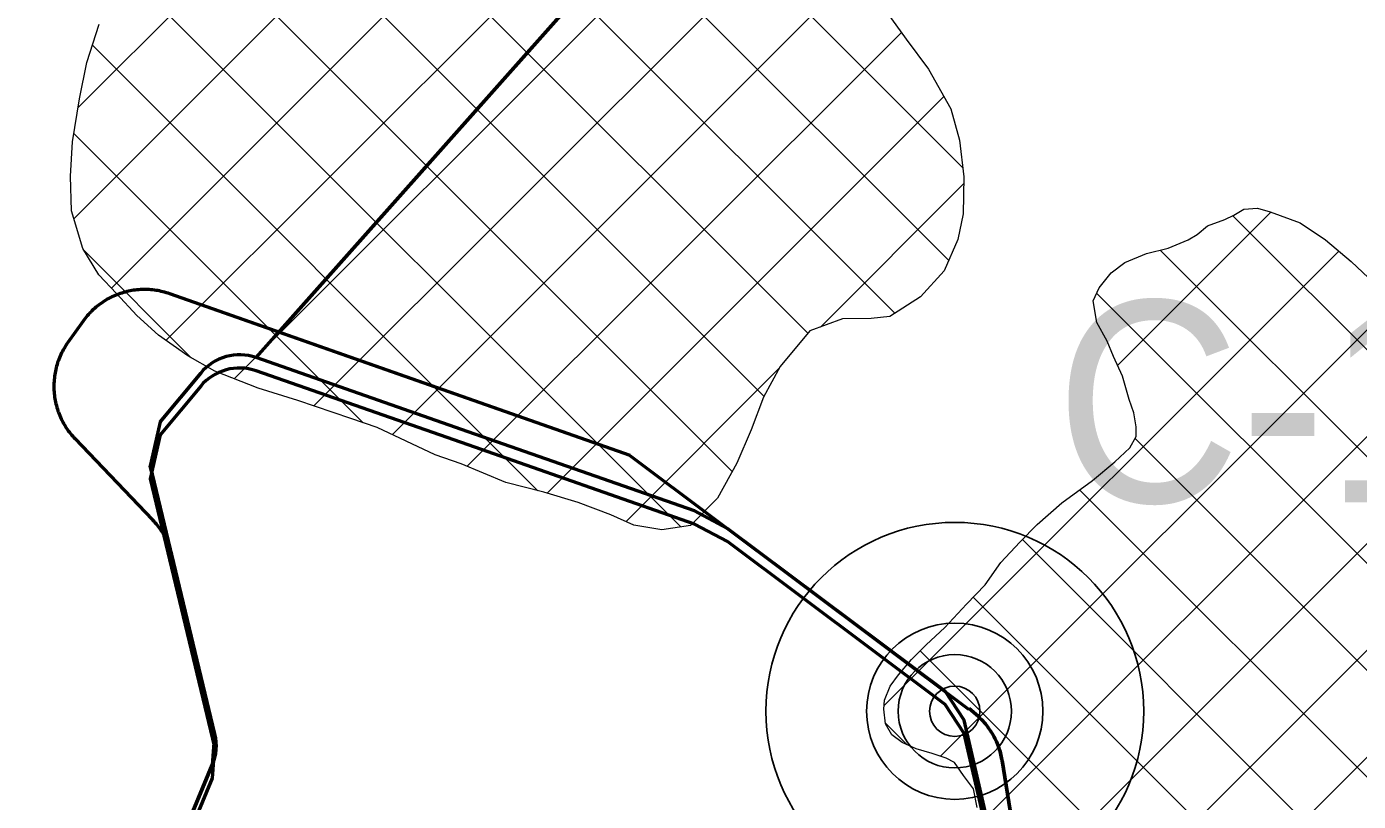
# Model space of a CAD drawing. Extents: x -1643653 to 4543381, y 1624270 to 13878484.
# Drawn here: x 679869 to 682513, y 8944423 to 8945961 of the extents above; entities that cross this region are included whole.
import ezdxf

# ---------------------------------------------------------------- set-up
doc = ezdxf.new("R2010")
doc.units = 0
doc.header["$LTSCALE"] = 200
doc.linetypes.add('MEDIUM_DASHED', pattern=[4.5, 3, -1.5])
for name, color, linetype, lineweight in [('1', 7, 'Continuous', 13), ('15', 7, 'Continuous', 25), ('27', 7, 'Continuous', 53), ('28', 7, 'Continuous', 53), ('29', 7, 'Continuous', 13), ('60', 7, 'Continuous', 53)]:
    doc.layers.add(name, color=color, linetype=linetype, lineweight=lineweight)

msp = doc.modelspace()

# ---------------------------------------------------------------- linework, layer by layer
at = {"layer": '1', "lineweight": 25}
msp.add_spline([(814781, 9009175.5), (814787.2, 9009173.4), (814796.9, 9009173.4), (814799.4, 9009172.4), (814805.1, 9009174.5), (814805.6, 9009176.5), (814811.7, 9009179.5), (814811.7, 9009179.5), (814801.5, 9009181), (814790.7, 9009181.5), (814784.1, 9009183.1), (814777.4, 9009185.1), (814778.4, 9009175.5)], degree=3, dxfattribs=at)
at = {"layer": '15'}
for radius in [375, 175, 112.5, 50]:
    msp.add_circle((681711.3, 8944601.5), radius, dxfattribs=at)
at = {"layer": '27'}
for p, q in [((681067, 8945109.2), (680369.3, 8945354.3)), ((681739, 8944605.2), (681066.8, 8945108.9)), ((681739, 8944605.2), (681066.8, 8945108.9))]:
    msp.add_line(p, q, dxfattribs=at)
for points in [[(681067, 8945109.2), (680369.3, 8945354.3), (688585, 8954592.4), (680369.3, 8945354.3)], [(680129.1, 8945436.6), (680125.7, 8945437.2), (680122.3, 8945437.7), (680118.8, 8945438.1), (680115.4, 8945438.4), (680111.9, 8945438.7), (680108.5, 8945438.8), (680105, 8945438.9), (680101.6, 8945438.9), (680098.1, 8945438.9), (680094.6, 8945438.7), (680091.2, 8945438.5), (680087.7, 8945438.2), (680084.3, 8945437.8), (680080.8, 8945437.3), (680077.4, 8945436.8), (680074, 8945436.2), (680070.6, 8945435.4), (680067.3, 8945434.7), (680063.9, 8945433.8), (680060.6, 8945432.9), (680057.3, 8945431.8), (680054, 8945430.8), (680050.7, 8945429.6), (680047.5, 8945428.3), (680044.3, 8945427), (680041.1, 8945425.6), (680038, 8945424.2), (680034.8, 8945422.7), (680031.8, 8945421), (680028.8, 8945419.4), (680025.8, 8945417.6), (680022.8, 8945415.8), (680019.9, 8945413.9), (680017, 8945412), (680014.2, 8945410), (680011.4, 8945407.9), (680008.7, 8945405.7), (680006.1, 8945403.5), (680003.4, 8945401.3), (680000.9, 8945398.9), (679998.3, 8945396.6), (679995.9, 8945394.1), (679993.5, 8945391.6), (679991.2, 8945389.1), (679988.9, 8945386.5), (679986.6, 8945383.8), (679984.5, 8945381.1), (679982.4, 8945378.3), (679980.7, 8945376), (679950.5, 8945333.7), (679948.6, 8945330.8), (679946.6, 8945327.9), (679944.8, 8945325), (679943, 8945322), (679941.3, 8945319), (679939.7, 8945316), (679938.1, 8945312.9), (679936.6, 8945309.8), (679935.2, 8945306.6), (679933.8, 8945303.4), (679932.6, 8945300.2), (679931.4, 8945296.9), (679930.2, 8945293.7), (679929.2, 8945290.3), (679928.2, 8945287), (679927.3, 8945283.7), (679926.5, 8945280.3), (679925.8, 8945276.9), (679925.1, 8945273.5), (679924.5, 8945270.1), (679924, 8945266.7), (679923.6, 8945263.2), (679923.3, 8945259.8), (679923, 8945256.3), (679922.8, 8945252.9), (679922.7, 8945249.4), (679922.7, 8945246), (679922.7, 8945242.5), (679922.9, 8945239), (679923.1, 8945235.6), (679923.4, 8945232.1), (679923.8, 8945228.7), (679924.2, 8945225.2), (679924.8, 8945221.8), (679925.4, 8945218.4), (679926.1, 8945215), (679926.8, 8945211.6), (679927.7, 8945208.3), (679928.6, 8945204.9), (679929.6, 8945201.6), (679930.7, 8945198.3), (679931.8, 8945195.1), (679933.1, 8945191.8), (679934.4, 8945188.6), (679935.7, 8945185.4), (679937.2, 8945182.3), (679938.7, 8945179.2), (679940.3, 8945176.1), (679942, 8945173.1), (679943.7, 8945170.1)], [(680129.1, 8945436.6), (680125.7, 8945437.2), (680122.3, 8945437.7), (680118.8, 8945438.1), (680115.4, 8945438.4), (680111.9, 8945438.7), (680108.5, 8945438.8), (680105, 8945438.9), (680101.6, 8945438.9), (680098.1, 8945438.9), (680094.6, 8945438.7), (680091.2, 8945438.5), (680087.7, 8945438.2), (680084.3, 8945437.8), (680080.8, 8945437.3), (680077.4, 8945436.8), (680074, 8945436.2), (680070.6, 8945435.4), (680067.3, 8945434.7), (680063.9, 8945433.8), (680060.6, 8945432.9), (680057.3, 8945431.8), (680054, 8945430.8), (680050.7, 8945429.6), (680047.5, 8945428.3), (680044.3, 8945427), (680041.1, 8945425.6), (680038, 8945424.2), (680034.8, 8945422.7), (680031.8, 8945421), (680028.8, 8945419.4), (680025.8, 8945417.6), (680022.8, 8945415.8), (680019.9, 8945413.9), (680017, 8945412), (680014.2, 8945410), (680011.4, 8945407.9), (680008.7, 8945405.7), (680006.1, 8945403.5), (680003.4, 8945401.3), (680000.9, 8945398.9), (679998.3, 8945396.6), (679995.9, 8945394.1), (679993.5, 8945391.6), (679991.2, 8945389.1), (679988.9, 8945386.5), (679986.6, 8945383.8), (679984.5, 8945381.1), (679982.4, 8945378.3), (679980.7, 8945376), (679950.5, 8945333.7), (679948.6, 8945330.8), (679946.6, 8945327.9), (679944.8, 8945325), (679943, 8945322), (679941.3, 8945319), (679939.7, 8945316), (679938.1, 8945312.9), (679936.6, 8945309.8), (679935.2, 8945306.6), (679933.8, 8945303.4), (679932.6, 8945300.2), (679931.4, 8945296.9), (679930.2, 8945293.7), (679929.2, 8945290.3), (679928.2, 8945287), (679927.3, 8945283.7), (679926.5, 8945280.3), (679925.8, 8945276.9), (679925.1, 8945273.5), (679924.5, 8945270.1), (679924, 8945266.7), (679923.6, 8945263.2), (679923.3, 8945259.8), (679923, 8945256.3), (679922.8, 8945252.9), (679922.7, 8945249.4), (679922.7, 8945246), (679922.7, 8945242.5), (679922.9, 8945239), (679923.1, 8945235.6), (679923.4, 8945232.1), (679923.8, 8945228.7), (679924.2, 8945225.2), (679924.8, 8945221.8), (679925.4, 8945218.4), (679926.1, 8945215), (679926.8, 8945211.6), (679927.7, 8945208.3), (679928.6, 8945204.9), (679929.6, 8945201.6), (679930.7, 8945198.3), (679931.8, 8945195.1), (679933.1, 8945191.8), (679934.4, 8945188.6), (679935.7, 8945185.4), (679937.2, 8945182.3), (679938.7, 8945179.2), (679940.3, 8945176.1), (679942, 8945173.1), (679943.7, 8945170.1)], [(680369.3, 8945354.3), (680152.6, 8945430.5), (680149.3, 8945431.6), (680146, 8945432.6), (680142.6, 8945433.6), (680139.3, 8945434.4), (680135.9, 8945435.2), (680132.5, 8945436), (680129.1, 8945436.6)], [(680369.3, 8945354.3), (680152.6, 8945430.5), (680149.3, 8945431.6), (680146, 8945432.6), (680142.6, 8945433.6), (680139.3, 8945434.4), (680135.9, 8945435.2), (680132.5, 8945436), (680129.1, 8945436.6)], [(679943.7, 8945170.1), (679945.5, 8945167.1), (679947.4, 8945164.2), (679949.3, 8945161.3), (679951.3, 8945158.5), (679953.4, 8945155.7), (679955.5, 8945153), (679957.7, 8945150.3), (679960, 8945147.7), (679962.3, 8945145.1), (679964.3, 8945142.9), (680118.7, 8944981.6), (680121, 8944979.1), (680123.3, 8944976.5), (680125.6, 8944973.9), (680127.8, 8944971.2), (680129.9, 8944968.4), (680131.9, 8944965.7), (680133.9, 8944962.8), (680135.9, 8944959.9), (680137.7, 8944957), (680139.5, 8944954.1), (680141.2, 8944951.1), (680142.9, 8944948), (680144.5, 8944944.9), (680146, 8944941.8), (680147.4, 8944938.7), (680148.8, 8944935.5), (680150.1, 8944932.3), (680151.3, 8944929), (680152.5, 8944925.7), (680153.5, 8944922.4), (680154.5, 8944919.1), (680155.4, 8944915.8), (680156.1, 8944913), (680241.8, 8944556.7), (680241.8, 8944556.7), (680242.4, 8944553.9), (680243, 8944551.2), (680243.4, 8944548.4), (680243.8, 8944545.6), (680244.1, 8944542.8), (680244.4, 8944539.9), (680244.5, 8944537.1), (680244.6, 8944534.3), (680244.6, 8944531.5), (680244.5, 8944528.6), (680244.3, 8944525.8), (680244, 8944523), (680243.7, 8944520.2), (680243.3, 8944517.4), (680242.8, 8944514.6), (680242.2, 8944511.8), (680241.6, 8944509.1), (680240.9, 8944506.3), (680240.1, 8944503.6), (680239.2, 8944500.9), (680238.2, 8944498.3), (680237.2, 8944495.7), (680237, 8944495.1), (680237, 8944495.1), (680100.7, 8944166.2)], [(679943.7, 8945170.1), (679945.5, 8945167.1), (679947.4, 8945164.2), (679949.3, 8945161.3), (679951.3, 8945158.5), (679953.4, 8945155.7), (679955.5, 8945153), (679957.7, 8945150.3), (679960, 8945147.7), (679962.3, 8945145.1), (679964.3, 8945142.9), (680118.7, 8944981.6), (680121, 8944979.1), (680123.3, 8944976.5), (680125.6, 8944973.9), (680127.8, 8944971.2), (680129.9, 8944968.4), (680131.9, 8944965.7), (680133.9, 8944962.8), (680135.9, 8944959.9), (680137.7, 8944957), (680139.5, 8944954.1), (680141.2, 8944951.1), (680142.9, 8944948), (680144.5, 8944944.9), (680146, 8944941.8), (680147.4, 8944938.7), (680148.8, 8944935.5), (680150.1, 8944932.3), (680151.3, 8944929), (680152.5, 8944925.7), (680153.5, 8944922.4), (680154.5, 8944919.1), (680155.4, 8944915.8), (680156.1, 8944913), (680241.8, 8944556.7), (680241.8, 8944556.7), (680242.4, 8944553.9), (680243, 8944551.2), (680243.4, 8944548.4), (680243.8, 8944545.6), (680244.1, 8944542.8), (680244.4, 8944539.9), (680244.5, 8944537.1), (680244.6, 8944534.3), (680244.6, 8944531.5), (680244.5, 8944528.6), (680244.3, 8944525.8), (680244, 8944523), (680243.7, 8944520.2), (680243.3, 8944517.4), (680242.8, 8944514.6), (680242.2, 8944511.8), (680241.6, 8944509.1), (680240.9, 8944506.3), (680240.1, 8944503.6), (680239.2, 8944500.9), (680238.2, 8944498.3), (680237.2, 8944495.7), (680237, 8944495.1), (680237, 8944495.1), (680100.7, 8944166.2)], [(681805, 8944504.9), (681804.3, 8944508.3), (681803.7, 8944511.7), (681802.9, 8944515.1), (681802, 8944518.5), (681801.1, 8944521.8), (681800.1, 8944525.1), (681799, 8944528.4), (681797.9, 8944531.7), (681796.7, 8944534.9), (681795.3, 8944538.1), (681794, 8944541.3), (681792.5, 8944544.4), (681791, 8944547.6), (681789.4, 8944550.6), (681787.7, 8944553.7), (681786, 8944556.7), (681784.2, 8944559.6), (681782.3, 8944562.6), (681780.4, 8944565.4), (681778.4, 8944568.2), (681776.3, 8944571), (681774.2, 8944573.8), (681772, 8944576.4), (681769.7, 8944579.1), (681767.4, 8944581.6), (681765, 8944584.2), (681762.6, 8944586.6), (681760.1, 8944589), (681757.6, 8944591.4), (681740.1, 8944606.8)], [(681805, 8944504.9), (681804.3, 8944508.3), (681803.7, 8944511.7), (681802.9, 8944515.1), (681802, 8944518.5), (681801.1, 8944521.8), (681800.1, 8944525.1), (681799, 8944528.4), (681797.9, 8944531.7), (681796.7, 8944534.9), (681795.3, 8944538.1), (681794, 8944541.3), (681792.5, 8944544.4), (681791, 8944547.6), (681789.4, 8944550.6), (681787.7, 8944553.7), (681786, 8944556.7), (681784.2, 8944559.6), (681782.3, 8944562.6), (681780.4, 8944565.4), (681778.4, 8944568.2), (681776.3, 8944571), (681774.2, 8944573.8), (681772, 8944576.4), (681769.7, 8944579.1), (681767.4, 8944581.6), (681765, 8944584.2), (681762.6, 8944586.6), (681760.1, 8944589), (681757.6, 8944591.4), (681740.1, 8944606.8)], [(681850.6, 8944222.6), (681805.1, 8944504), (681805, 8944504.9)], [(681850.6, 8944222.6), (681805.1, 8944504), (681805, 8944504.9)]]:
    msp.add_lwpolyline(points, dxfattribs=at)
at = {"layer": '28'}
for points in [[(684892.7, 8943013.3), (684448.1, 8942977.3), (684389.5, 8942990.6), (683513.2, 8943503.8), (683428.9, 8943511.6), (683149.4, 8943411.2), (683078.6, 8943412.4), (681940.2, 8943865.5), (681879.7, 8943935.8), (681729.7, 8944583.6), (681692.2, 8944641.1), (681259.8, 8944964.5), (681194.6, 8944999.3), (680745, 8945156.4), (680324.2, 8945303.6)], [(684892.7, 8943013.3), (684448.1, 8942977.3), (684389.5, 8942990.6), (683513.2, 8943503.8), (683428.9, 8943511.6), (683149.4, 8943411.2), (683078.6, 8943412.4), (681940.2, 8943865.5), (681879.7, 8943935.8), (681729.7, 8944583.6), (681692.2, 8944641.1), (681259.8, 8944964.5), (681194.6, 8944999.3), (680745, 8945156.4), (680324.2, 8945303.6)], [(680214.2, 8945273), (680134, 8945176.2), (680113.8, 8945089), (680241.8, 8944556.7), (680237, 8944495.1), (679978.9, 8943872.2), (679902.7, 8943811.8), (678932.8, 8943652.8)], [(680214.2, 8945273), (680134, 8945176.2), (680113.8, 8945089), (680241.8, 8944556.7), (680237, 8944495.1), (679978.9, 8943872.2), (679902.7, 8943811.8), (678932.8, 8943652.8)], [(684892.7, 8942987.2), (684448.1, 8942951.1), (684389.5, 8942964.5), (683513.2, 8943477.6), (683428.9, 8943485.5), (683149.4, 8943385.1), (683078.6, 8943386.3), (681940.2, 8943839.3), (681879.7, 8943909.7), (681729.7, 8944557.4), (681692.2, 8944614.9), (681259.8, 8944938.4), (681194.6, 8944973.1), (680745, 8945130.3), (680324.2, 8945277.4)], [(680214.2, 8945246.8), (680134, 8945150.1), (680113.8, 8945062.9), (680241.8, 8944530.5), (680237, 8944468.9), (679978.9, 8943846), (679902.7, 8943785.6), (678932.8, 8943626.6)]]:
    msp.add_lwpolyline(points, dxfattribs=at)
for centre in [(680291.2, 8945209.2), (680291.2, 8945209.2), (680291.2, 8945183)]:
    msp.add_arc(centre, 100, 70.7277, 140.346, dxfattribs=at)
at = {"layer": '29'}
for p, q in [((679971, 8945800.2), (681206.7, 8947035.9)), ((679962.4, 8945579.5), (681364.2, 8946981.3)), ((681592.1, 8945391.6), (680005.2, 8946978.5)), ((680036.8, 8945441.7), (681520.8, 8946925.8)), ((680145.1, 8945337.9), (681734.7, 8946927.4)), ((681419.5, 8945352), (679883.3, 8946888.2)), ((681332.5, 8945226.9), (679710.4, 8946849.1)), ((681727.3, 8945680.7), (680690.9, 8946717)), ((681699.3, 8945496.5), (680507.2, 8946688.6)), ((680280.8, 8945261.5), (681447.9, 8946428.6)), ((681269.6, 8945077.7), (680040, 8946307.2)), ((680439.1, 8945207.6), (681481.3, 8946249.8)), ((681167.7, 8944967.4), (680009.8, 8946125.3)), ((680594.2, 8945150.6), (681524.9, 8946081.3)), ((680743.5, 8945087.8), (681605.2, 8945949.5)), ((680883.8, 8945039.2), (679999.1, 8945923.9)), ((680902.1, 8945034.2), (681689.7, 8945821.8)), ((680536.7, 8945174.2), (679962.3, 8945748.6)), ((681444.4, 8945364.4), (681729.1, 8945649.1)), ((682034.4, 8945287.9), (682338.8, 8945592.4)), ((683046.3, 8944802.3), (682262.8, 8945585.8)), ((680195.3, 8945303.5), (679982.7, 8945516.1)), ((681570.6, 8944612), (682473.9, 8945515.3)), ((682736, 8944900.4), (682119.2, 8945517.2)), ((682725.4, 8944698.9), (681992.9, 8945431.4)), ((681682.9, 8944512.2), (682582.9, 8945412.2)), ((681755.8, 8944373), (682686, 8945303.1)), ((681057.9, 8944977.9), (681363.3, 8945283.3)), ((680116.1, 8942521.1), (682812.2, 8945217.2)), ((680696.7, 8942889.6), (682950.8, 8945143.7)), ((683588.2, 8943624), (682069.2, 8945143)), ((683503.3, 8943496.7), (681958.9, 8945041.1)), ((683393.9, 8943394), (681845.7, 8944942.3)), ((683261.5, 8943314.3), (681747.9, 8944827.9)), ((683119, 8943244.7), (681642.3, 8944721.4)), ((680769.6, 8942750.4), (682723.4, 8944704.1)), ((681616.8, 8944534.8), (681573.6, 8944577.9))]:
    msp.add_line(p, q, dxfattribs=at)
at = {"layer": '29', "lineweight": 53}
for p, q in [((680134, 8945176.2), (680214.2, 8945273)), ((680241.8, 8944556.7), (680113.8, 8945089)), ((681692.2, 8944641.1), (681259.8, 8944964.5)), ((681879.7, 8943935.8), (681729.7, 8944583.6)), ((679978.9, 8943872.2), (680237, 8944495.1))]:
    msp.add_line(p, q, dxfattribs=at)
for points in [[(680324.2, 8945303.6), (688585, 8954592.4), (688741.1, 8957552.5)], [(680324.2, 8945303.6), (688585, 8954592.4), (688741.1, 8957552.5)], [(681194.6, 8944999.3), (680745, 8945156.4), (680324.2, 8945303.6)]]:
    msp.add_lwpolyline(points, dxfattribs=at)
at = {"layer": '29'}
for points in [[(681568.2, 8945999.9), (681615, 8945936.2), (681659.2, 8945876.3), (681703.3, 8945797.4), (681720.8, 8945735.1), (681729.4, 8945662.7), (681727.8, 8945589.1), (681717.5, 8945538.3), (681690.5, 8945476.2), (681643.3, 8945424.3), (681582.2, 8945385.2), (681545.4, 8945381.6), (681488.2, 8945380.5), (681423.4, 8945356.7)], [(681423.4, 8945356.7), (681364.7, 8945285.8), (681331.4, 8945225), (681307, 8945160.3), (681278.8, 8945094.4), (681240.4, 8945024.7), (681186.9, 8944970.3), (681129.7, 8944961.7), (681073.8, 8944970.8), (681028.2, 8944991.3), (680963.6, 8945015.7), (680895.1, 8945036.3), (680820.2, 8945055.7), (680731.5, 8945092.8), (680679.5, 8945110.8), (680564.2, 8945164.7), (680512.2, 8945182.7), (680406.9, 8945218.6), (680328.3, 8945243.1), (680242.1, 8945276.5), (680188.9, 8945307.2), (680130.6, 8945348), (680087.6, 8945387.6), (680047.2, 8945430.9), (680011.8, 8945467.9), (679980.2, 8945520.1), (679957.7, 8945595.1), (679955.4, 8945663.7), (679959.5, 8945732.2), (679973.8, 8945817.2), (679988.1, 8945889.6), (680012.6, 8945965.7)], [(681997.7, 8945441.9), (682022, 8945472.3), (682048.7, 8945492.5), (682092, 8945510.1), (682135.2, 8945521.3), (682174.6, 8945537.7), (682192.4, 8945547.8), (682212.8, 8945565.5), (682247.2, 8945578), (682265, 8945586.8), (682265, 8945586.8), (682265, 8945586.8), (682265, 8945586.8), (682285.3, 8945598.2), (682312, 8945600.6), (682337.4, 8945592.9), (682397, 8945571.1), (682447.6, 8945537.8), (682498.2, 8945494.4), (682555.2, 8945440.9)], [(681756, 8944410.5), (681748.5, 8944447.4), (681728.3, 8944474.1), (681710.6, 8944499.6), (681694.2, 8944508.6), (681666.3, 8944517.6), (681634.6, 8944526.6), (681606.7, 8944539.4), (681586.4, 8944554.7), (681573.8, 8944576.4), (681570.1, 8944605.6), (681571.5, 8944623.4), (681583, 8944651.2), (681599.6, 8944674), (681625.1, 8944704.4), (681654.5, 8944733.5), (681691.4, 8944767.6), (681734.8, 8944814.4), (681771.8, 8944852.4), (681802.4, 8944896.7), (681840.7, 8944937.2), (681875.1, 8944972.6), (681923.6, 8945015.6), (681984.7, 8945059.8), (682029.3, 8945096.4), (682058.6, 8945124.2), (682071.4, 8945147), (682071.5, 8945166.1), (682066.5, 8945194), (682057.7, 8945220.7), (682044, 8945266.5), (682026.3, 8945305.9), (682013.8, 8945336.4), (681993.6, 8945373.4), (681986.2, 8945416.6), (681997.7, 8945441.9)]]:
    msp.add_lwpolyline(points, dxfattribs=at)
at = {"layer": '29', "lineweight": 53}
msp.add_arc((680291.2, 8945209.2), 100, 70.7277, 140.346, dxfattribs=at)
at = {"layer": '60', "linetype": 'MEDIUM_DASHED', "lineweight": 40}
msp.add_line((681066.8, 8945108.9), (681739, 8944605.2), dxfattribs=at)
at = {"layer": '60'}
for points in [[(680129.1, 8945436.6), (680125.7, 8945437.2), (680122.3, 8945437.7), (680118.8, 8945438.1), (680115.4, 8945438.4), (680111.9, 8945438.7), (680108.5, 8945438.8), (680105, 8945438.9), (680101.6, 8945438.9), (680098.1, 8945438.9), (680094.6, 8945438.7), (680091.2, 8945438.5), (680087.7, 8945438.2), (680084.3, 8945437.8), (680080.8, 8945437.3), (680077.4, 8945436.8), (680074, 8945436.2), (680070.6, 8945435.4), (680067.3, 8945434.7), (680063.9, 8945433.8), (680060.6, 8945432.9), (680057.3, 8945431.8), (680054, 8945430.8), (680050.7, 8945429.6), (680047.5, 8945428.3), (680044.3, 8945427), (680041.1, 8945425.6), (680038, 8945424.2), (680034.8, 8945422.7), (680031.8, 8945421), (680028.8, 8945419.4), (680025.8, 8945417.6), (680022.8, 8945415.8), (680019.9, 8945413.9), (680017, 8945412), (680014.2, 8945410), (680011.4, 8945407.9), (680008.7, 8945405.7), (680006.1, 8945403.5), (680003.4, 8945401.3), (680000.9, 8945398.9), (679998.3, 8945396.6), (679995.9, 8945394.1), (679993.5, 8945391.6), (679991.2, 8945389.1), (679988.9, 8945386.5), (679986.6, 8945383.8), (679984.5, 8945381.1), (679982.4, 8945378.3), (679980.7, 8945376), (679950.5, 8945333.7), (679948.6, 8945330.8), (679946.6, 8945327.9), (679944.8, 8945325), (679943, 8945322), (679941.3, 8945319), (679939.7, 8945316), (679938.1, 8945312.9), (679936.6, 8945309.8), (679935.2, 8945306.6), (679933.8, 8945303.4), (679932.6, 8945300.2), (679931.4, 8945296.9), (679930.2, 8945293.7), (679929.2, 8945290.3), (679928.2, 8945287), (679927.3, 8945283.7), (679926.5, 8945280.3), (679925.8, 8945276.9), (679925.1, 8945273.5), (679924.5, 8945270.1), (679924, 8945266.7), (679923.6, 8945263.2), (679923.3, 8945259.8), (679923, 8945256.3), (679922.8, 8945252.9), (679922.7, 8945249.4), (679922.7, 8945246), (679922.7, 8945242.5), (679922.9, 8945239), (679923.1, 8945235.6), (679923.4, 8945232.1), (679923.8, 8945228.7), (679924.2, 8945225.2), (679924.8, 8945221.8), (679925.4, 8945218.4), (679926.1, 8945215), (679926.8, 8945211.6), (679927.7, 8945208.3), (679928.6, 8945204.9), (679929.6, 8945201.6), (679930.7, 8945198.3), (679931.8, 8945195.1), (679933.1, 8945191.8), (679934.4, 8945188.6), (679935.7, 8945185.4), (679937.2, 8945182.3), (679938.7, 8945179.2), (679940.3, 8945176.1), (679942, 8945173.1), (679943.7, 8945170.1)], [(681067, 8945109.2), (680152.6, 8945430.5), (680149.3, 8945431.6), (680146, 8945432.6), (680142.6, 8945433.6), (680139.3, 8945434.4), (680135.9, 8945435.2), (680132.5, 8945436), (680129.1, 8945436.6)], [(679943.7, 8945170.1), (679945.5, 8945167.1), (679947.4, 8945164.2), (679949.3, 8945161.3), (679951.3, 8945158.5), (679953.4, 8945155.7), (679955.5, 8945153), (679957.7, 8945150.3), (679960, 8945147.7), (679962.3, 8945145.1), (679964.3, 8945142.9), (680118.7, 8944981.6), (680121, 8944979.1), (680123.3, 8944976.5), (680125.6, 8944973.9), (680127.8, 8944971.2), (680129.9, 8944968.4), (680131.9, 8944965.7), (680133.9, 8944962.8), (680135.9, 8944959.9), (680137.7, 8944957), (680139.5, 8944954.1), (680141.2, 8944951.1), (680142.9, 8944948), (680144.5, 8944944.9), (680146, 8944941.8), (680147.4, 8944938.7), (680148.8, 8944935.5), (680150.1, 8944932.3), (680151.3, 8944929), (680152.5, 8944925.7), (680153.5, 8944922.4), (680154.5, 8944919.1), (680155.4, 8944915.8), (680156.1, 8944913), (680241.8, 8944556.7), (680241.8, 8944556.7), (680242.4, 8944553.9), (680243, 8944551.2), (680243.4, 8944548.4), (680243.8, 8944545.6), (680244.1, 8944542.8), (680244.4, 8944539.9), (680244.5, 8944537.1), (680244.6, 8944534.3), (680244.6, 8944531.5), (680244.5, 8944528.6), (680244.3, 8944525.8), (680244, 8944523), (680243.7, 8944520.2), (680243.3, 8944517.4), (680242.8, 8944514.6), (680242.2, 8944511.8), (680241.6, 8944509.1), (680240.9, 8944506.3), (680240.1, 8944503.6), (680239.2, 8944500.9), (680238.2, 8944498.3), (680237.2, 8944495.7), (680237, 8944495.1), (680237, 8944495.1), (680100.7, 8944166.2)], [(681740.1, 8944606.8), (681757.6, 8944591.4), (681760.1, 8944589), (681762.6, 8944586.6), (681765, 8944584.2), (681767.4, 8944581.6), (681769.7, 8944579.1), (681772, 8944576.4), (681774.2, 8944573.8), (681776.3, 8944571), (681778.4, 8944568.2), (681780.4, 8944565.4), (681782.3, 8944562.6), (681784.2, 8944559.6), (681786, 8944556.7), (681787.7, 8944553.7), (681789.4, 8944550.6), (681791, 8944547.6), (681792.5, 8944544.4), (681794, 8944541.3), (681795.3, 8944538.1), (681796.7, 8944534.9), (681797.9, 8944531.7), (681799, 8944528.4), (681800.1, 8944525.1), (681801.1, 8944521.8), (681802, 8944518.5), (681802.9, 8944515.1), (681803.7, 8944511.7), (681804.3, 8944508.3), (681805, 8944504.9)], [(681805, 8944504.9), (681805.1, 8944504), (681850.6, 8944222.6)]]:
    msp.add_lwpolyline(points, dxfattribs=at)

# ---------------------------------------------------------------- texts
at = {"layer": '15', "width": 0.95}
msp.add_text('C-17', height=400, dxfattribs=at).set_placement((681911.3, 8945016.3))

doc.saveas('drawing.dxf')
